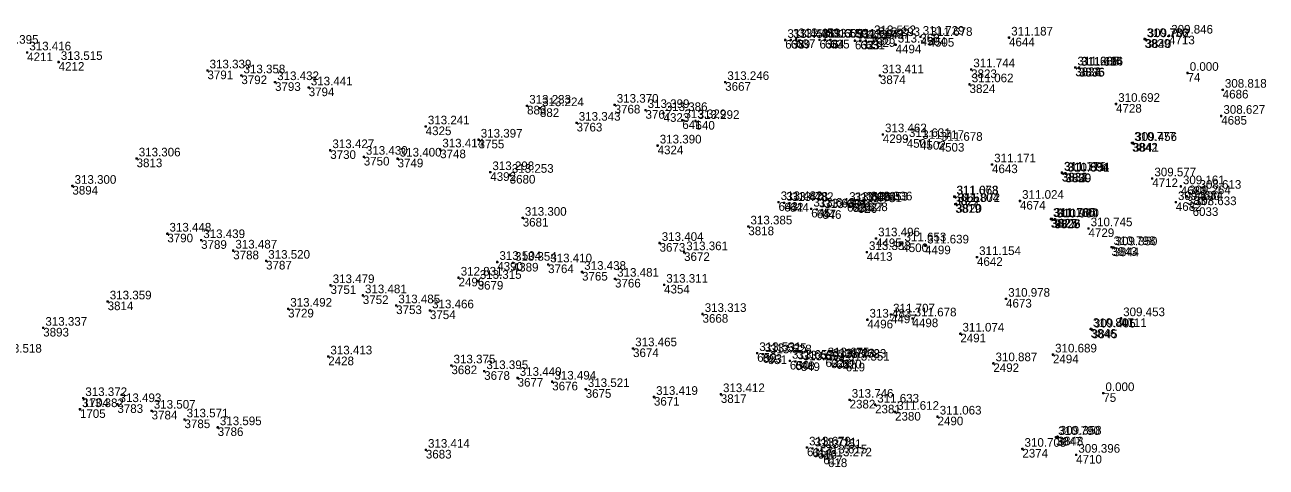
# Model space of a CAD drawing. Extents: x -829398 to -819400, y -1074439 to -1067977.
# Drawn here: x -820483.3 to -820310.9, y -1068694.6 to -1068633.1 of the extents above; entities that cross this region are included whole.
import ezdxf

# ---------------------------------------------------------------- set-up
doc = ezdxf.new("R2010")
doc.units = 0
for name, color, linetype in [('Vrstva 60', 7, 'Continuous'), ('Vrstva 61', 7, 'Continuous'), ('Čísla bodů_doměření_2012', 7, 'Continuous')]:
    doc.layers.add(name, color=color, linetype=linetype)

# ---------------------------------------------------------------- blocks, each defined once
blk = doc.blocks.new('BOD')
at = {"layer": 'Čísla bodů_doměření_2012'}
for p, q in [((-0.15, 0), (0.15, 0)), ((0, -0.15), (0, 0.15))]:
    blk.add_line(p, q, dxfattribs=at)

msp = doc.modelspace()

# ---------------------------------------------------------------- block references
at = {"layer": 'Vrstva 60'}
for p in [(-820377.712, -1068635.171), (-820376.937, -1068635.143), (-820376.201, -1068635.068), (-820372.958, -1068635.151), (-820372.192, -1068635.124), (-820371.449, -1068635.142), (-820368.034, -1068635.262), (-820367.277, -1068635.259), (-820366.541, -1068635.262), (-820365.673, -1068634.652), (-820365.1, -1068634.919), (-820358.922, -1068634.734), (-820357.818, -1068634.892), (-820346.639, -1068634.842), (-820327.818, -1068635.039), (-820327.686, -1068635.082), (-820324.419, -1068634.572), (-820482.97, -1068636.907), (-820362.392, -1068635.817), (-820478.6, -1068638.236), (-820337.435, -1068638.999), (-820337.428, -1068638.984), (-820336.952, -1068639.054), (-820336.908, -1068639.01), (-820457.94, -1068639.412), (-820453.232, -1068640.097), (-820364.568, -1068640.092), (-820351.899, -1068639.259), (-820321.85, -1068639.75), (-820448.556, -1068641.04), (-820443.884, -1068641.774), (-820386.05, -1068641.024), (-820352.118, -1068641.341), (-820316.967, -1068642.097), (-820413.561, -1068644.311), (-820401.405, -1068644.181), (-820331.78, -1068644.064), (-820411.777, -1068644.664), (-820397.116, -1068644.914), (-820394.607, -1068645.341), (-820317.175, -1068645.725), (-820427.635, -1068647.192), (-820406.683, -1068646.682), (-820392.006, -1068646.329), (-820390.173, -1068646.428), (-820420.292, -1068649.032), (-820364.161, -1068648.292), (-820360.837, -1068648.948), (-820358.986, -1068649.204), (-820356.409, -1068649.48), (-820329.559, -1068649.476), (-820329.416, -1068649.494), (-820440.889, -1068650.496), (-820425.626, -1068650.398), (-820395.435, -1068649.849), (-820467.777, -1068651.648), (-820436.237, -1068651.412), (-820431.539, -1068651.666), (-820349.001, -1068652.473), (-820418.671, -1068653.551), (-820415.975, -1068653.924), (-820339.314, -1068653.609), (-820339.281, -1068653.654), (-820338.82, -1068653.699), (-820338.796, -1068653.759), (-820326.756, -1068654.415), (-820476.691, -1068655.455), (-820322.796, -1068655.516), (-820320.488, -1068656.142), (-820378.645, -1068657.716), (-820377.864, -1068657.807), (-820377.113, -1068657.841), (-820369.133, -1068657.828), (-820368.377, -1068657.882), (-820367.636, -1068658.005), (-820366.762, -1068657.788), (-820366.159, -1068657.755), (-820354.258, -1068656.937), (-820354.196, -1068656.922), (-820354.105, -1068657.987), (-820353.993, -1068657.971), (-820345.124, -1068657.54), (-820323.482, -1068657.718), (-820321.955, -1068656.902), (-820374.107, -1068658.631), (-820373.332, -1068658.739), (-820372.59, -1068658.832), (-820321.148, -1068658.425), (-820414.165, -1068659.896), (-820382.838, -1068661.101), (-820340.843, -1068660.057), (-820340.703, -1068660.034), (-820340.338, -1068660.141), (-820340.267, -1068660.093), (-820335.606, -1068661.359), (-820463.509, -1068662.095), (-820458.818, -1068663.001), (-820365.111, -1068662.756), (-820454.361, -1068664.452), (-820395.16, -1068663.391), (-820391.759, -1068664.685), (-820366.388, -1068664.663), (-820361.453, -1068663.451), (-820358.303, -1068663.748), (-820332.419, -1068663.97), (-820332.145, -1068664.02), (-820449.798, -1068665.868), (-820417.699, -1068666.03), (-820415.542, -1068666.151), (-820410.638, -1068666.372), (-820351.09, -1068665.361), (-820423.075, -1068668.213), (-820405.926, -1068667.411), (-820401.348, -1068668.37), (-820440.847, -1068669.262), (-820420.427, -1068668.668), (-820394.532, -1068669.204), (-820471.798, -1068671.523), (-820436.365, -1068670.669), (-820347.051, -1068671.154), (-820446.739, -1068672.536), (-820431.732, -1068672.065), (-820427.048, -1068672.764), (-820389.197, -1068673.266), (-820363.033, -1068673.336), (-820480.74, -1068675.184), (-820366.314, -1068674.051), (-820360.037, -1068673.887), (-820335.3, -1068675.344), (-820331.092, -1068673.861), (-820353.402, -1068675.994), (-820335.154, -1068675.431), (-820398.845, -1068678.043), (-820381.61, -1068678.7), (-820380.847, -1068678.846), (-820441.165, -1068679.174), (-820424.066, -1068680.418), (-820380.139, -1068679.019), (-820377.073, -1068679.772), (-820376.311, -1068679.856), (-820375.578, -1068679.982), (-820372.126, -1068679.433), (-820371.386, -1068679.586), (-820370.65, -1068679.675), (-820369.777, -1068679.629), (-820369.31, -1068680.032), (-820348.816, -1068680.12), (-820340.541, -1068678.902), (-820419.511, -1068681.21), (-820414.877, -1068682.151), (-820410.067, -1068682.672), (-820405.423, -1068683.704), (-820475.195, -1068684.958), (-820395.946, -1068684.794), (-820386.655, -1068684.416), (-820368.779, -1068685.188), (-820333.55, -1068684.27), (-820475.643, -1068686.503), (-820470.445, -1068685.803), (-820465.69, -1068686.711), (-820365.237, -1068685.869), (-820362.465, -1068686.874), (-820461.126, -1068687.922), (-820456.516, -1068689.013), (-820356.563, -1068687.529), (-820340.118, -1068690.368), (-820339.892, -1068690.313), (-820427.612, -1068692.143), (-820374.695, -1068691.82), (-820373.935, -1068691.964), (-820373.21, -1068692.169), (-820344.788, -1068692.012), (-820372.429, -1068692.943), (-820371.779, -1068693.336), (-820337.315, -1068692.839)]:
    msp.add_blockref('BOD', p, dxfattribs=at)

# ---------------------------------------------------------------- texts
for s, p in [('638', (-820377.712, -1068636.371)), ('639', (-820376.937, -1068636.343)), ('637', (-820376.201, -1068636.268)), ('636', (-820372.958, -1068636.351)), ('634', (-820372.192, -1068636.324)), ('635', (-820371.449, -1068636.342)), ('632', (-820368.034, -1068636.462)), ('633', (-820367.277, -1068636.459)), ('631', (-820366.541, -1068636.462)), ('630', (-820365.673, -1068635.852)), ('629', (-820365.1, -1068636.119)), ('4504', (-820358.922, -1068635.934)), ('4505', (-820357.818, -1068636.092)), ('4644', (-820346.639, -1068636.042)), ('3839', (-820327.818, -1068636.239)), ('3840', (-820327.686, -1068636.282)), ('4713', (-820324.419, -1068635.772)), ('4211', (-820482.97, -1068638.107)), ('4494', (-820362.392, -1068637.017)), ('4212', (-820478.6, -1068639.436)), ('3834', (-820337.435, -1068640.199)), ('3833', (-820337.428, -1068640.184)), ('3835', (-820336.952, -1068640.254)), ('3836', (-820336.908, -1068640.21)), ('3791', (-820457.94, -1068640.612)), ('3792', (-820453.232, -1068641.297)), ('3874', (-820364.568, -1068641.292)), ('3823', (-820351.899, -1068640.459)), ('74', (-820321.85, -1068640.95)), ('3793', (-820448.556, -1068642.24)), ('3794', (-820443.884, -1068642.974)), ('3667', (-820386.05, -1068642.224)), ('3824', (-820352.118, -1068642.541)), ('4686', (-820316.967, -1068643.297)), ('3768', (-820401.405, -1068645.381)), ('4728', (-820331.78, -1068645.264)), ('883', (-820413.561, -1068645.511)), ('882', (-820411.777, -1068645.864)), ('3767', (-820397.116, -1068646.114)), ('4323', (-820394.607, -1068646.541)), ('4685', (-820317.175, -1068646.925)), ('4325', (-820427.635, -1068648.392)), ('3763', (-820406.683, -1068647.882)), ('641', (-820392.006, -1068647.529)), ('640', (-820390.173, -1068647.628)), ('3755', (-820420.292, -1068650.232)), ('4299', (-820364.161, -1068649.492)), ('4501', (-820360.837, -1068650.148)), ('4502', (-820358.986, -1068650.404)), ('3730', (-820440.889, -1068651.696)), ('3748', (-820425.626, -1068651.598)), ('4324', (-820395.435, -1068651.049)), ('4503', (-820356.409, -1068650.68)), ('3842', (-820329.559, -1068650.676)), ('3841', (-820329.416, -1068650.694)), ('3813', (-820467.777, -1068652.848)), ('3750', (-820436.237, -1068652.612)), ('3749', (-820431.539, -1068652.866)), ('4643', (-820349.001, -1068653.673)), ('4392', (-820418.671, -1068654.751)), ('3680', (-820415.975, -1068655.124)), ('3832', (-820339.314, -1068654.809)), ('3831', (-820339.281, -1068654.854)), ('3830', (-820338.82, -1068654.899)), ('3829', (-820338.796, -1068654.959)), ('4712', (-820326.756, -1068655.615)), ('3894', (-820476.691, -1068656.655)), ('4683', (-820322.796, -1068656.716)), ('4684', (-820320.488, -1068657.342)), ('643', (-820378.645, -1068658.916)), ('642', (-820377.864, -1068659.007)), ('644', (-820377.113, -1068659.041)), ('625', (-820369.133, -1068659.028)), ('624', (-820368.377, -1068659.082)), ('626', (-820367.636, -1068659.205)), ('627', (-820366.762, -1068658.988)), ('628', (-820366.159, -1068658.955)), ('3822', (-820354.258, -1068658.137)), ('3821', (-820354.196, -1068658.122)), ('3819', (-820354.105, -1068659.187)), ('3820', (-820353.993, -1068659.171)), ('4674', (-820345.124, -1068658.74)), ('4682', (-820323.482, -1068658.918)), ('3837', (-820321.955, -1068658.102)), ('645', (-820374.107, -1068659.831)), ('647', (-820373.332, -1068659.939)), ('646', (-820372.59, -1068660.032)), ('6033', (-820321.148, -1068659.625)), ('3681', (-820414.165, -1068661.096)), ('3818', (-820382.838, -1068662.301)), ('3827', (-820340.843, -1068661.257)), ('3825', (-820340.703, -1068661.234)), ('3828', (-820340.338, -1068661.341)), ('3826', (-820340.267, -1068661.293)), ('4729', (-820335.606, -1068662.559)), ('3790', (-820463.509, -1068663.295)), ('3789', (-820458.818, -1068664.201)), ('4495', (-820365.111, -1068663.956)), ('3788', (-820454.361, -1068665.652)), ('3673', (-820395.16, -1068664.591)), ('3672', (-820391.759, -1068665.885)), ('4413', (-820366.388, -1068665.863)), ('4500', (-820361.453, -1068664.651)), ('4499', (-820358.303, -1068664.948)), ('3843', (-820332.419, -1068665.17)), ('3844', (-820332.145, -1068665.22)), ('3787', (-820449.798, -1068667.068)), ('4390', (-820417.699, -1068667.23)), ('4389', (-820415.542, -1068667.351)), ('3764', (-820410.638, -1068667.572)), ('4642', (-820351.09, -1068666.561)), ('2496', (-820423.075, -1068669.413)), ('3765', (-820405.926, -1068668.611)), ('3766', (-820401.348, -1068669.57)), ('3751', (-820440.847, -1068670.462)), ('3679', (-820420.427, -1068669.868)), ('4354', (-820394.532, -1068670.404)), ('3814', (-820471.798, -1068672.723)), ('3752', (-820436.365, -1068671.869)), ('4673', (-820347.051, -1068672.354)), ('3729', (-820446.739, -1068673.736)), ('3753', (-820431.732, -1068673.265)), ('3754', (-820427.048, -1068673.964)), ('3668', (-820389.197, -1068674.466)), ('4497', (-820363.033, -1068674.536)), ('3893', (-820480.74, -1068676.384)), ('4496', (-820366.314, -1068675.251)), ('4498', (-820360.037, -1068675.087)), ('4711', (-820331.092, -1068675.061)), ('2491', (-820353.402, -1068677.194)), ('3846', (-820335.3, -1068676.544)), ('3845', (-820335.154, -1068676.631)), ('3674', (-820398.845, -1068679.243)), ('652', (-820381.61, -1068679.9)), ('2428', (-820441.165, -1068680.374)), ('3682', (-820424.066, -1068681.618)), ('653', (-820380.847, -1068680.046)), ('651', (-820380.139, -1068680.219)), ('650', (-820377.073, -1068680.972)), ('648', (-820376.311, -1068681.056)), ('649', (-820375.578, -1068681.182)), ('622', (-820372.126, -1068680.633)), ('623', (-820371.386, -1068680.786)), ('621', (-820370.65, -1068680.875)), ('620', (-820369.777, -1068680.829)), ('619', (-820369.31, -1068681.232)), ('2492', (-820348.816, -1068681.32)), ('2494', (-820340.541, -1068680.102)), ('3678', (-820419.511, -1068682.41)), ('3677', (-820414.877, -1068683.351)), ('3676', (-820410.067, -1068683.872)), ('3675', (-820405.423, -1068684.904)), ('1704', (-820475.195, -1068686.158)), ('3671', (-820395.946, -1068685.994)), ('3817', (-820386.655, -1068685.616)), ('2382', (-820368.779, -1068686.388)), ('75', (-820333.55, -1068685.47)), ('1705', (-820475.643, -1068687.703)), ('3783', (-820470.445, -1068687.003)), ('3784', (-820465.69, -1068687.911)), ('2381', (-820365.237, -1068687.069)), ('2380', (-820362.465, -1068688.074)), ('3785', (-820461.126, -1068689.122)), ('3786', (-820456.516, -1068690.213)), ('2490', (-820356.563, -1068688.729)), ('3847', (-820340.118, -1068691.568)), ('3848', (-820339.892, -1068691.513)), ('3683', (-820427.612, -1068693.343)), ('615', (-820374.695, -1068693.02)), ('614', (-820373.935, -1068693.164)), ('616', (-820373.21, -1068693.369)), ('2374', (-820344.788, -1068693.212)), ('617', (-820372.429, -1068694.143)), ('618', (-820371.779, -1068694.536)), ('4710', (-820337.315, -1068694.039))]:
    msp.add_text(s, height=1.2, dxfattribs=at).set_placement(p)
at = {"layer": 'Vrstva 61'}
for s, p in [('313.453', (-820377.412, -1068634.871)), ('313.446', (-820376.637, -1068634.843)), ('313.459', (-820375.901, -1068634.768)), ('313.605', (-820372.658, -1068634.851)), ('313.593', (-820371.892, -1068634.824)), ('313.594', (-820371.149, -1068634.842)), ('313.597', (-820367.734, -1068634.962)), ('313.642', (-820366.977, -1068634.959)), ('313.707', (-820366.241, -1068634.962)), ('313.552', (-820365.373, -1068634.352)), ('313.293', (-820364.8, -1068634.619)), ('311.729', (-820358.622, -1068634.434)), ('311.678', (-820357.518, -1068634.592)), ('311.187', (-820346.339, -1068634.542)), ('310.736', (-820327.518, -1068634.739)), ('309.702', (-820327.386, -1068634.782)), ('309.846', (-820324.119, -1068634.272)), ('313.395', (-820487.201, -1068635.684)), ('313.416', (-820482.67, -1068636.607)), ('313.360', (-820362.092, -1068635.517)), ('313.515', (-820478.3, -1068637.936)), ('313.339', (-820457.64, -1068639.112)), ('313.358', (-820452.932, -1068639.797)), ('313.411', (-820364.268, -1068639.792)), ('311.744', (-820351.599, -1068638.959)), ('311.608', (-820337.135, -1068638.699)), ('311.287', (-820337.128, -1068638.684)), ('311.614', (-820336.652, -1068638.754)), ('311.136', (-820336.608, -1068638.71)), ('0.000', (-820321.55, -1068639.45)), ('313.432', (-820448.256, -1068640.74)), ('313.441', (-820443.584, -1068641.474)), ('313.246', (-820385.75, -1068640.724)), ('311.062', (-820351.818, -1068641.041)), ('308.818', (-820316.667, -1068641.797)), ('313.233', (-820413.261, -1068644.011)), ('313.224', (-820411.477, -1068644.364)), ('313.370', (-820401.105, -1068643.881)), ('313.399', (-820396.816, -1068644.614)), ('313.386', (-820394.307, -1068645.041)), ('310.692', (-820331.48, -1068643.764)), ('308.627', (-820316.875, -1068645.425)), ('313.241', (-820427.335, -1068646.892)), ('313.343', (-820406.383, -1068646.382)), ('313.329', (-820391.706, -1068646.029)), ('313.292', (-820389.873, -1068646.128)), ('313.397', (-820419.992, -1068648.732)), ('313.462', (-820363.861, -1068647.992)), ('311.631', (-820360.537, -1068648.648)), ('313.427', (-820440.589, -1068650.196)), ('313.414', (-820425.326, -1068650.098)), ('313.390', (-820395.135, -1068649.549)), ('311.717', (-820358.686, -1068648.904)), ('311.678', (-820356.109, -1068649.18)), ('310.777', (-820329.259, -1068649.176)), ('309.456', (-820329.116, -1068649.194)), ('313.306', (-820467.477, -1068651.348)), ('313.430', (-820435.937, -1068651.112)), ('313.400', (-820431.239, -1068651.366)), ('311.171', (-820348.701, -1068652.173)), ('313.298', (-820418.371, -1068653.251)), ('313.253', (-820415.675, -1068653.624)), ('311.171', (-820339.014, -1068653.309)), ('311.715', (-820338.981, -1068653.354)), ('311.694', (-820338.52, -1068653.399)), ('310.851', (-820338.496, -1068653.459)), ('313.300', (-820476.391, -1068655.155)), ('309.577', (-820326.456, -1068654.115)), ('309.161', (-820322.496, -1068655.216)), ('313.482', (-820378.345, -1068657.416)), ('313.478', (-820377.564, -1068657.507)), ('313.653', (-820366.462, -1068657.488)), ('313.336', (-820365.859, -1068657.455)), ('311.673', (-820353.958, -1068656.637)), ('311.068', (-820353.896, -1068656.622)), ('311.024', (-820344.824, -1068657.24)), ('309.190', (-820323.182, -1068657.418)), ('309.264', (-820321.655, -1068656.602)), ('308.613', (-820320.188, -1068655.842)), ('313.482', (-820376.813, -1068657.541)), ('313.648', (-820373.807, -1068658.331)), ('313.630', (-820373.032, -1068658.439)), ('313.636', (-820372.29, -1068658.532)), ('313.646', (-820368.833, -1068657.528)), ('313.694', (-820368.077, -1068657.582)), ('313.751', (-820367.336, -1068657.705)), ('311.804', (-820353.805, -1068657.687)), ('311.072', (-820353.693, -1068657.671)), ('308.633', (-820320.848, -1068658.125)), ('313.300', (-820413.865, -1068659.596)), ('313.385', (-820382.538, -1068660.801)), ('311.160', (-820340.543, -1068659.757)), ('311.735', (-820340.403, -1068659.734)), ('310.964', (-820340.038, -1068659.841)), ('311.720', (-820339.967, -1068659.793)), ('313.448', (-820463.209, -1068661.795)), ('313.496', (-820364.811, -1068662.456)), ('310.745', (-820335.306, -1068661.059)), ('313.439', (-820458.518, -1068662.701)), ('313.487', (-820454.061, -1068664.152)), ('313.404', (-820394.86, -1068663.091)), ('313.361', (-820391.459, -1068664.385)), ('313.353', (-820366.088, -1068664.363)), ('311.653', (-820361.153, -1068663.151)), ('311.639', (-820358.003, -1068663.448)), ('310.798', (-820332.119, -1068663.67)), ('309.350', (-820331.845, -1068663.72)), ('313.520', (-820449.498, -1068665.568)), ('313.504', (-820417.399, -1068665.73)), ('313.354', (-820415.242, -1068665.851)), ('313.410', (-820410.338, -1068666.072)), ('311.154', (-820350.79, -1068665.061)), ('313.438', (-820405.626, -1068667.111)), ('313.479', (-820440.547, -1068668.962)), ('312.831', (-820422.775, -1068667.913)), ('313.315', (-820420.127, -1068668.368)), ('313.481', (-820401.048, -1068668.07)), ('313.311', (-820394.232, -1068668.904)), ('313.359', (-820471.498, -1068671.223)), ('313.481', (-820436.065, -1068670.369)), ('310.978', (-820346.751, -1068670.854)), ('313.492', (-820446.439, -1068672.236)), ('313.485', (-820431.432, -1068671.765)), ('313.466', (-820426.748, -1068672.464)), ('313.313', (-820388.897, -1068672.966)), ('313.483', (-820366.014, -1068673.751)), ('311.707', (-820362.733, -1068673.036)), ('311.678', (-820359.737, -1068673.587)), ('309.453', (-820330.792, -1068673.561)), ('313.337', (-820480.44, -1068674.884)), ('311.074', (-820353.102, -1068675.694)), ('310.801', (-820335, -1068675.044)), ('309.405', (-820334.854, -1068675.131)), ('313.465', (-820398.545, -1068677.743)), ('313.518', (-820486.743, -1068678.626)), ('313.413', (-820440.865, -1068678.874)), ('313.531', (-820381.31, -1068678.4)), ('313.525', (-820380.547, -1068678.546)), ('313.528', (-820379.839, -1068678.719)), ('313.657', (-820376.773, -1068679.472)), ('313.650', (-820376.011, -1068679.556)), ('313.653', (-820375.278, -1068679.682)), ('313.675', (-820371.826, -1068679.133)), ('313.723', (-820371.086, -1068679.286)), ('313.778', (-820370.35, -1068679.375)), ('313.623', (-820369.477, -1068679.329)), ('313.351', (-820369.01, -1068679.732)), ('310.887', (-820348.516, -1068679.82)), ('310.689', (-820340.241, -1068678.602)), ('313.375', (-820423.766, -1068680.118)), ('313.395', (-820419.211, -1068680.91)), ('313.440', (-820414.577, -1068681.851)), ('313.494', (-820409.767, -1068682.372)), ('313.372', (-820474.895, -1068684.658)), ('313.521', (-820405.123, -1068683.404)), ('313.419', (-820395.646, -1068684.494)), ('313.412', (-820386.355, -1068684.116)), ('313.746', (-820368.479, -1068684.888)), ('0.000', (-820333.25, -1068683.97)), ('313.382', (-820475.343, -1068686.203)), ('313.493', (-820470.145, -1068685.503)), ('313.507', (-820465.39, -1068686.411)), ('311.633', (-820364.937, -1068685.569)), ('311.612', (-820362.165, -1068686.574)), ('313.571', (-820460.826, -1068687.622)), ('311.063', (-820356.263, -1068687.229)), ('313.595', (-820456.216, -1068688.713)), ('310.790', (-820339.818, -1068690.068)), ('309.358', (-820339.592, -1068690.013)), ('313.414', (-820427.312, -1068691.843)), ('313.679', (-820374.395, -1068691.52)), ('313.711', (-820373.635, -1068691.664)), ('313.751', (-820372.91, -1068691.869)), ('310.705', (-820344.488, -1068691.712)), ('313.615', (-820372.129, -1068692.643)), ('313.272', (-820371.479, -1068693.036)), ('309.396', (-820337.015, -1068692.539))]:
    msp.add_text(s, height=1.2, dxfattribs=at).set_placement(p)

doc.saveas('drawing.dxf')
